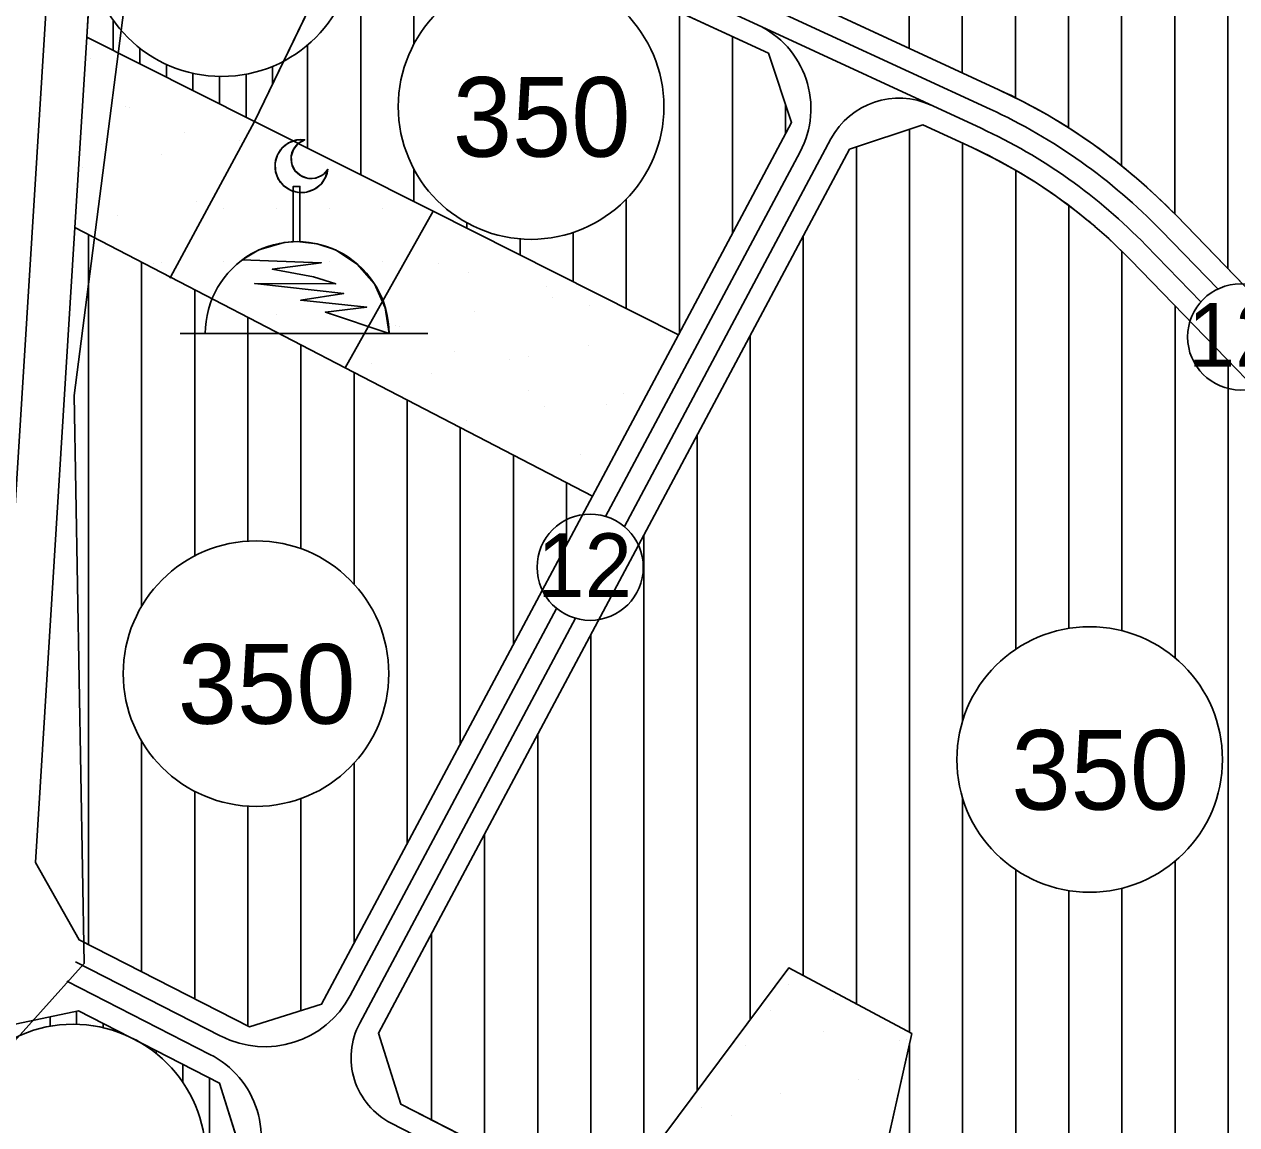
# Model space of a CAD drawing. Extents: x 419109 to 421295, y 4452223 to 4457798.
# Drawn here: x 420451.2 to 420679.4, y 4453214.3 to 4453421.6 of the extents above; entities that cross this region are included whole.
import ezdxf

# ---------------------------------------------------------------- set-up
doc = ezdxf.new("R2010")
doc.units = 0
for name, color, linetype in [('ADA', 7, 'Continuous'), ('ADAKENARI', 7, 'Continuous'), ('Default', 7, 'Continuous'), ('KALDIRIM', 7, 'Continuous'), ('KD_DAIRE', 7, 'Continuous'), ('KD_YGEN', 7, 'Continuous'), ('LJ_SEMBOL', 7, 'Continuous'), ('PL_AYA_PARK_DINLENME', 7, 'Continuous'), ('PL_KON_MEV_350', 7, 'Continuous'), ('PL_KON_MEV_450', 7, 'Continuous'), ('PL_SAY_DINI_TESIS', 7, 'Continuous'), ('SM_DAIRE', 7, 'Continuous'), ('SM_TAKS', 7, 'Continuous'), ('SN_KENTSEL_DONUSUM', 7, 'Continuous'), ('TR_DINITESIS', 7, 'Continuous'), ('TR_ORTAYOGUNKONUT', 7, 'Continuous'), ('TR_PARKALANI', 7, 'Continuous'), ('TR_YUKSEKYOGUNKONUT', 7, 'Continuous')]:
    doc.layers.add(name, color=color, linetype=linetype)

# ---------------------------------------------------------------- blocks, each defined once
blk = doc.blocks.new('POINT_DISPLAY')
at = {"layer": 'Default'}
blk.add_line((0, 0), (0, 0), dxfattribs=at)

msp = doc.modelspace()

# ---------------------------------------------------------------- linework, layer by layer
at = {"layer": 'ADA'}
for p, q in [((420494.5, 4453403.29), (420517.25, 4453450.37)), ((420462.93, 4453419.18), (420494.5, 4453403.29)), ((420494.5, 4453403.29), (420478.7, 4453373.95)), ((420494.5, 4453403.29), (420528.12, 4453386.37)), ((420528.12, 4453386.37), (420511.55, 4453356.91)), ((420528.12, 4453386.37), (420574.32, 4453363.11)), ((420478.7, 4453373.95), (420460.69, 4453383.3)), ((420478.7, 4453373.95), (420478.6, 4453373.77)), ((420511.55, 4453356.91), (420478.7, 4453373.95)), ((420511.55, 4453356.91), (420511.49, 4453356.81)), ((420558.13, 4453332.73), (420511.55, 4453356.91)), ((420561.07, 4453198.24), (420595.11, 4453243.91)), ((420595.11, 4453243.91), (420618.24, 4453231.52)), ((420618.24, 4453231.52), (420605.34, 4453173.91))]:
    msp.add_line(p, q, dxfattribs=at)
at = {"layer": 'ADAKENARI'}
for p, q in [((420634.67, 4453409.25), (420476.21, 4453482.6)), ((420462.93, 4453419.18), (420465.72, 4453463.96)), ((420517.25, 4453450.37), (420591.26, 4453416.12)), ((420460.69, 4453383.3), (420462.93, 4453419.18)), ((420591.26, 4453416.12), (420595.63, 4453403.09)), ((420595.63, 4453403.09), (420574.32, 4453363.11)), ((420606.53, 4453398.04), (420620.31, 4453402.67)), ((420620.31, 4453402.67), (420629.63, 4453398.36)), ((420517.83, 4453231.59), (420606.53, 4453398.04)), ((420688.05, 4453364.9), (420668.06, 4453385.54)), ((420453.25, 4453263.7), (420460.69, 4453383.3)), ((420659.44, 4453377.19), (420679.43, 4453356.55)), ((420574.32, 4453363.11), (420558.13, 4453332.73)), ((420558.13, 4453332.73), (420507.15, 4453237.05)), ((420461.53, 4453249.16), (420453.25, 4453263.7)), ((420493.54, 4453232.78), (420461.53, 4453249.16)), ((420446.14, 4453232.57), (420461.35, 4453235.77)), ((420461.35, 4453235.77), (420487.9, 4453222.19)), ((420507.15, 4453237.05), (420493.54, 4453232.78)), ((420522.03, 4453218.21), (420517.83, 4453231.59)), ((420487.9, 4453222.19), (420492.1, 4453208.81)), ((420561.07, 4453198.24), (420522.03, 4453218.21))]:
    msp.add_line(p, q, dxfattribs=at)
for radius in [112, 100]:
    msp.add_arc((420587.62, 4453307.61), radius, 44.0912, 65.1603, dxfattribs=at)
at = {"layer": 'KALDIRIM'}
for p, q in [((420445.72, 4453271.49), (420460.03, 4453501.31)), ((420579.18, 4453430.52), (420632.99, 4453405.62)), ((420575.72, 4453427.72), (420589.19, 4453421.48)), ((420589.19, 4453421.48), (420631.31, 4453401.99)), ((420603.04, 4453399.99), (420564.14, 4453326.99)), ((420597.22, 4453397.57), (420560.62, 4453328.89)), ((420675.87, 4453371.73), (420665.19, 4453382.75)), ((420672.66, 4453369.29), (420662.32, 4453379.97)), ((420551.39, 4453311.57), (420512.54, 4453238.66)), ((420554.94, 4453309.72), (420514.31, 4453233.48)), ((420488.2, 4453231.02), (420460.78, 4453245.05)), ((420486.12, 4453227.59), (420459.18, 4453241.38)), ((420559.85, 4453194.36), (420520.23, 4453214.64))]:
    msp.add_line(p, q, dxfattribs=at)
for centre, radius, start, end in [((420581.9, 4453405.73), 17.36, 331.9477, 65.1603), ((420615.84, 4453393.17), 14.5, 65.1603, 151.9477), ((420587.62, 4453307.61), 108, 44.0912, 65.1603), ((420587.62, 4453307.61), 104, 44.0912, 65.1603), ((420496.49, 4453247.22), 18.19, 242.905, 331.9477), ((420526.54, 4453226.97), 13.85, 151.9477, 242.905), ((420478.01, 4453211.74), 17.81, 331.9477, 62.905)]:
    msp.add_arc(centre, radius, start, end, dxfattribs=at)
at = {"layer": 'KD_DAIRE'}
for centre in [(420680.18, 4453362.7), (420557.71, 4453319.33)]:
    msp.add_circle(centre, 10, dxfattribs=at)
at = {"layer": 'LJ_SEMBOL'}
msp.add_line((420527.15, 4453363.33), (420480.49, 4453363.32), dxfattribs=at)
for points in [[(420508.32, 4453394.29), (420507.9, 4453392.78), (420507.03, 4453391.48), (420505.8, 4453390.51), (420504.33, 4453389.96), (420502.76, 4453389.9), (420501.26, 4453390.33), (420499.95, 4453391.21), (420498.99, 4453392.44), (420498.45, 4453393.91), (420498.4, 4453395.48), (420498.83, 4453396.98), (420499.7, 4453398.28), (420500.94, 4453399.25), (420502.41, 4453399.78), (420503.98, 4453399.83), (420502.73, 4453399.14), (420501.83, 4453398.02), (420501.41, 4453396.65), (420501.53, 4453395.23), (420502.19, 4453393.95), (420503.27, 4453393.01), (420504.62, 4453392.55), (420506.05, 4453392.63), (420507.35, 4453393.24)], [(420519.84, 4453363.34), (420507.86, 4453367.39), (420515.65, 4453368.31), (420503.21, 4453369.62), (420511.3, 4453370.87), (420494.55, 4453372.76), (420509.81, 4453372.68), (420505.64, 4453374), (420497.85, 4453375.44), (420507.08, 4453376.68), (420492.18, 4453377.21), (420495.35, 4453379.08), (420500.07, 4453380.47), (420501.82, 4453380.63), (420501.82, 4453391.05), (420503.07, 4453391.05), (420503.07, 4453380.64), (420506.31, 4453380.23), (420509.73, 4453379.08), (420513.87, 4453376.42), (420517.1, 4453372.69), (420519.14, 4453368.21)]]:
    msp.add_lwpolyline(points, close=True, dxfattribs=at)
for centre, radius, start, end in [((420503.36, 4453394.87), 5, 82.8556, 353.3219), ((420505.14, 4453396.26), 3.75, 107.9671, 328.2104), ((420502.54, 4453363.34), 17.31, 359.967, 180)]:
    msp.add_arc(centre, radius, start, end, dxfattribs=at)
at = {"layer": 'PL_AYA_PARK_DINLENME'}
for points in [[(420478.7, 4453373.95), (420460.69, 4453383.3), (420462.93, 4453419.18), (420494.5, 4453403.29)], [(420528.12, 4453386.37), (420574.32, 4453363.11), (420558.13, 4453332.73), (420511.55, 4453356.91)], [(420618.24, 4453231.52), (420605.34, 4453173.91), (420604.46, 4453174.76), (420603.54, 4453175.57), (420602.59, 4453176.34), (420601.61, 4453177.08), (420600.6, 4453177.77), (420599.57, 4453178.43), (420598.52, 4453179.05), (420597.44, 4453179.63), (420561.07, 4453198.24), (420595.11, 4453243.91)]]:
    msp.add_lwpolyline(points, close=True, dxfattribs=at)
at = {"layer": 'PL_KON_MEV_350'}
for points in [[(420688.05, 4453364.9), (420668.06, 4453385.54), (420664.4, 4453389.15), (420660.57, 4453392.59), (420656.59, 4453395.85), (420652.46, 4453398.93), (420648.2, 4453401.81), (420643.8, 4453404.5), (420639.29, 4453406.98), (420634.67, 4453409.25), (420476.21, 4453482.6), (420467.76, 4453496.78), (420475.5, 4453621.14), (420533.43, 4453735.19)], [(420605.34, 4453173.91), (420618.24, 4453231.52), (420595.11, 4453243.91), (420561.07, 4453198.24), (420522.03, 4453218.21), (420517.83, 4453231.59), (420606.53, 4453398.04), (420620.31, 4453402.67), (420629.63, 4453398.36), (420633.76, 4453396.33), (420637.78, 4453394.12), (420641.71, 4453391.72), (420645.51, 4453389.15), (420649.2, 4453386.4), (420652.75, 4453383.49), (420656.17, 4453380.41), (420659.44, 4453377.19), (420679.43, 4453356.55), (420681.17, 4453354.79)]]:
    msp.add_lwpolyline(points, dxfattribs=at)
for points in [[(420517.25, 4453450.37), (420591.26, 4453416.12), (420595.63, 4453403.09), (420574.32, 4453363.11), (420528.12, 4453386.37), (420494.5, 4453403.29)], [(420558.13, 4453332.73), (420507.15, 4453237.05), (420493.54, 4453232.78), (420461.53, 4453249.16), (420453.25, 4453263.7), (420460.69, 4453383.3), (420478.7, 4453373.95), (420511.55, 4453356.91)]]:
    msp.add_lwpolyline(points, close=True, dxfattribs=at)
at = {"layer": 'PL_KON_MEV_450'}
for points in [[(420494.5, 4453403.29), (420462.93, 4453419.18), (420465.72, 4453463.96), (420475.41, 4453469.74), (420517.25, 4453450.37)], [(420449.71, 4453190.78), (420426.02, 4453207.78), (420446.14, 4453232.57), (420461.35, 4453235.77), (420487.9, 4453222.19), (420492.1, 4453208.81), (420473.24, 4453173.42)]]:
    msp.add_lwpolyline(points, close=True, dxfattribs=at)
at = {"layer": 'PL_SAY_DINI_TESIS'}
msp.add_lwpolyline([(420478.7, 4453373.95), (420494.5, 4453403.29), (420528.12, 4453386.37), (420511.55, 4453356.91)], close=True, dxfattribs=at)
at = {"layer": 'SM_DAIRE'}
for centre in [(420488.35, 4453436.75), (420546.58, 4453406.08), (420494.8, 4453299.3), (420651.74, 4453283.12), (420460.35, 4453208.26)]:
    msp.add_circle(centre, 25, dxfattribs=at)
at = {"layer": 'SN_KENTSEL_DONUSUM'}
for p, q in [((420512.23, 4453755.53), (420460.59, 4453351.67)), ((420460.59, 4453351.67), (420462.44, 4453244.71)), ((420462.44, 4453244.71), (420349.95, 4453119.31))]:
    msp.add_line(p, q, dxfattribs=at)
at = {"layer": 'TR_ORTAYOGUNKONUT'}
for p, q in [((420677.76, 4453375.53), (420677.76, 4453594.38)), ((420667.76, 4453385.84), (420667.76, 4453535.12)), ((420657.76, 4453394.89), (420657.76, 4453522.93)), ((420647.76, 4453402.08), (420647.76, 4453510.74)), ((420637.76, 4453407.73), (420637.76, 4453498.54)), ((420617.76, 4453417.07), (420617.76, 4453490.06)), ((420627.76, 4453412.44), (420627.76, 4453486.35)), ((420524.5, 4453417.81), (420524.5, 4453447.02)), ((420514.5, 4453393.22), (420514.5, 4453444.67)), ((420574.5, 4453363.44), (420574.5, 4453423.88)), ((420504.5, 4453398.26), (420504.5, 4453417.66)), ((420584.5, 4453382.21), (420584.5, 4453419.25)), ((420594.5, 4453400.97), (420594.5, 4453406.46)), ((420617.83, 4453231.74), (420617.83, 4453401.84)), ((420607.83, 4453237.09), (420607.83, 4453398.48)), ((420627.83, 4453290.44), (420627.83, 4453399.19)), ((420524.5, 4453388.19), (420524.5, 4453394.35)), ((420637.83, 4453303.9), (420637.83, 4453394.09)), ((420564.5, 4453368.05), (420564.5, 4453388.65)), ((420647.83, 4453307.81), (420647.83, 4453387.42)), ((420534.5, 4453383.15), (420534.5, 4453384.19)), ((420463.25, 4453248.28), (420463.25, 4453381.97)), ((420544.5, 4453378.12), (420544.5, 4453381.17)), ((420554.5, 4453373.09), (420554.5, 4453382.37)), ((420597.83, 4453242.45), (420597.83, 4453381.72)), ((420657.83, 4453307.37), (420657.83, 4453378.78)), ((420473.25, 4453311.96), (420473.25, 4453376.78)), ((420483.25, 4453321.47), (420483.25, 4453371.59)), ((420667.83, 4453302.25), (420667.83, 4453368.53)), ((420493.25, 4453324.25), (420493.25, 4453366.4)), ((420587.83, 4453234.14), (420587.83, 4453362.95)), ((420503.25, 4453322.83), (420503.25, 4453361.21)), ((420677.83, 4452922.9), (420677.83, 4453358.21)), ((420513.25, 4453316.18), (420513.25, 4453356.02)), ((420523.25, 4453267.27), (420523.25, 4453350.84)), ((420533.25, 4453286.03), (420533.25, 4453345.65)), ((420577.83, 4453220.73), (420577.83, 4453344.18)), ((420543.25, 4453304.8), (420543.25, 4453340.46)), ((420553.25, 4453323.56), (420553.25, 4453335.27)), ((420567.83, 4453207.31), (420567.83, 4453325.42)), ((420557.83, 4453199.89), (420557.83, 4453306.65)), ((420547.83, 4453205.01), (420547.83, 4453287.89)), ((420473.25, 4453243.17), (420473.25, 4453286.64)), ((420513.25, 4453248.5), (420513.25, 4453282.42)), ((420483.25, 4453238.05), (420483.25, 4453277.13)), ((420493.25, 4453232.93), (420493.25, 4453274.35)), ((420503.25, 4453235.83), (420503.25, 4453275.77)), ((420627.83, 4452934.95), (420627.83, 4453275.8)), ((420537.83, 4453210.12), (420537.83, 4453269.12)), ((420637.83, 4452931.72), (420637.83, 4453262.35)), ((420667.83, 4452925.1), (420667.83, 4453263.99)), ((420647.83, 4452929.51), (420647.83, 4453258.43)), ((420657.83, 4452927.31), (420657.83, 4453258.88)), ((420527.83, 4453215.24), (420527.83, 4453250.35)), ((420617.83, 4452936.13), (420617.83, 4453229.7))]:
    msp.add_line(p, q, dxfattribs=at)
at = {"layer": 'TR_YUKSEKYOGUNKONUT'}
for p, q in [((420467.93, 4453416.66), (420467.93, 4453422.32)), ((420472.93, 4453414.15), (420472.93, 4453417.07)), ((420477.93, 4453411.63), (420477.93, 4453414.02)), ((420497.93, 4453410.39), (420497.93, 4453413.66)), ((420482.93, 4453409.11), (420482.93, 4453412.34)), ((420487.93, 4453406.6), (420487.93, 4453411.75)), ((420492.93, 4453404.08), (420492.93, 4453412.17)), ((420461.02, 4453233.25), (420461.02, 4453235.7)), ((420456.02, 4453232.88), (420456.02, 4453234.65)), ((420466.02, 4453232.61), (420466.02, 4453233.39)), ((420471.02, 4453230.83), (420471.02, 4453230.83)), ((420476.02, 4453227.75), (420476.02, 4453228.27)), ((420481.02, 4453222.34), (420481.02, 4453225.71)), ((420486.02, 4453197.4), (420486.02, 4453223.16))]:
    msp.add_line(p, q, dxfattribs=at)

# ---------------------------------------------------------------- block references
at = {"layer": 'TR_DINITESIS', "xscale": 0.1, "yscale": 0.10000000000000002}
for p in [(420498.7, 4453396.91), (420488.7, 4453386.91), (420498.7, 4453386.91), (420508.7, 4453386.91), (420518.7, 4453386.91), (420488.7, 4453376.91), (420498.7, 4453376.91), (420508.7, 4453376.91), (420518.7, 4453376.91), (420498.7, 4453366.91), (420508.7, 4453366.91)]:
    msp.add_blockref('POINT_DISPLAY', p, dxfattribs=at)
at = {"layer": 'TR_PARKALANI', "xscale": 0.1, "yscale": 0.10000000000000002}
for p in [(420463.6, 4453415.08), (420470.26, 4453406.1), (420470.9, 4453405.83), (420481.34, 4453401.27), (420491.69, 4453399.73), (420465.69, 4453398.95), (420476.92, 4453397.12), (420462.15, 4453394.52), (420483.58, 4453388.14), (420468.81, 4453385.54), (420475.47, 4453376.56), (420476.99, 4453376.65), (420529.22, 4453376.47), (420534.79, 4453374.82), (420549.56, 4453372.22), (420550.65, 4453370.09), (420535.88, 4453367.49), (420557.58, 4453368.57), (420521.11, 4453364.88), (420521.75, 4453364.61), (420572.09, 4453363.72), (420557.31, 4453361.11), (420532.19, 4453360.05), (420542.54, 4453358.51), (420546.09, 4453358.93), (420516.55, 4453357.73), (420527.77, 4453355.9), (420546.09, 4453352.52), (420563.97, 4453352.13), (420549.2, 4453349.53), (420560.86, 4453349.92), (420534.43, 4453346.92), (420555.86, 4453340.55), (420594.97, 4453240.82), (420603.43, 4453238.02), (420591.65, 4453235.95), (420601.63, 4453231.84), (420617.33, 4453230.49), (420586.86, 4453229.23), (420616, 4453230.27), (420608.29, 4453222.86), (420593.52, 4453220.25), (420578.75, 4453217.65), (420584.32, 4453216.01)]:
    msp.add_blockref('POINT_DISPLAY', p, dxfattribs=at)

# ---------------------------------------------------------------- texts
at = {"layer": 'KD_YGEN'}
for p in [(420670.21, 4453357.09), (420547.73, 4453313.71)]:
    msp.add_text('12', height=12, dxfattribs=at).set_placement(p)
at = {"layer": 'SM_TAKS'}
for p in [(420531.84, 4453396.64), (420480.06, 4453289.86), (420637, 4453273.68)]:
    msp.add_text('350', height=15, dxfattribs=at).set_placement(p)

doc.saveas('drawing.dxf')
